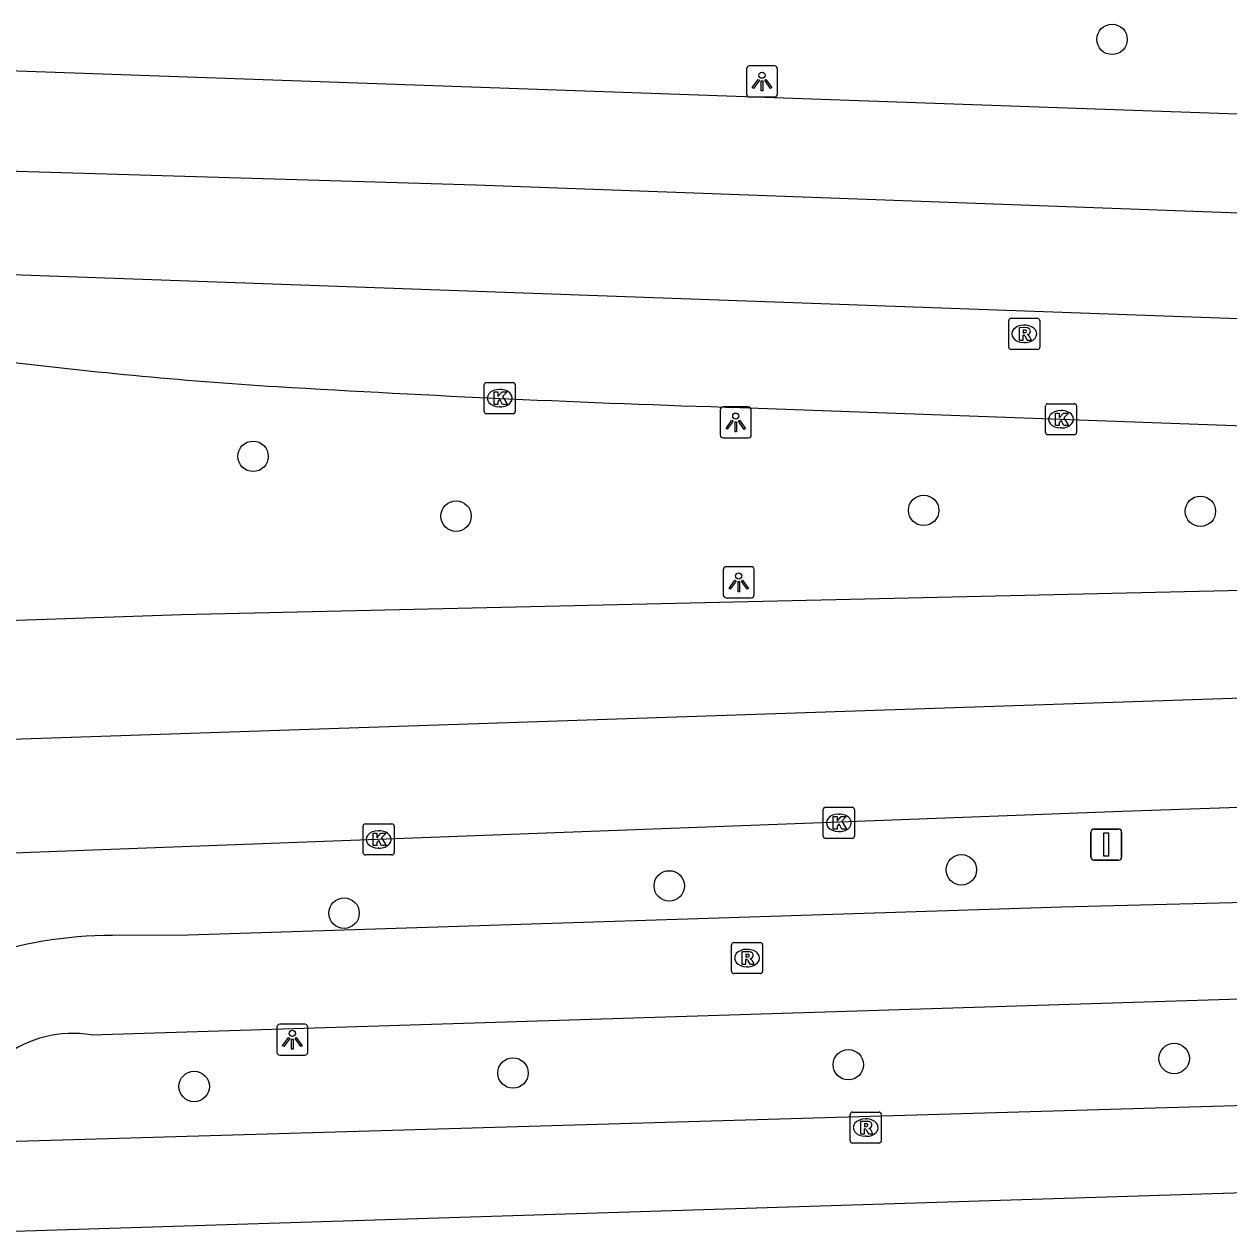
# Model space of a CAD drawing. Extents: x 161084 to 161928, y 385355 to 386522.
# Drawn here: x 161813.39 to 161852.11, y 386481.12 to 386519.98 of the extents above; entities that cross this region are included whole.
import ezdxf

# ---------------------------------------------------------------- set-up
doc = ezdxf.new("R2010")
doc.units = 0
for name, color, linetype in [('IMGEO_Boom', 7, 'Continuous'), ('IMGEO_Fietspad_gesloten', 7, 'Continuous'), ('IMGEO_Kolk', 7, 'Continuous'), ('IMGEO_Lichtpunt', 7, 'Continuous'), ('IMGEO_OVBaan_gesloten', 7, 'Continuous'), ('IMGEO_Rijbaan_regionaal_gesloten', 7, 'Continuous'), ('IMGEO_Rioolput', 7, 'Continuous'), ('IMGEO_Verkeersbordpaal', 7, 'Continuous'), ('IMGEO_Voetpad_open', 7, 'Continuous')]:
    doc.layers.add(name, color=color, linetype=linetype)

msp = doc.modelspace()

# ---------------------------------------------------------------- linework, layer by layer
at = {"layer": 'IMGEO_Boom'}
for centre in [(161848.353, 386519.486), (161820.746, 386506.084), (161827.27, 386504.162), (161842.298, 386504.347), (161851.192, 386504.317), (161843.51, 386492.793), (161834.121, 386492.277), (161823.67, 386491.4), (161850.348, 386486.728), (161839.876, 386486.529), (161829.099, 386486.262), (161818.851, 386485.829)]:
    msp.add_circle(centre, 0.489, dxfattribs=at)
at = {"layer": 'IMGEO_Fietspad_gesloten'}
for points in [[(161865.716, 386492.073), (161846.741, 386491.595), (161818.664, 386490.698), (161816.227, 386490.685)], [(161815.546, 386487.489), (161866.14, 386489.071)]]:
    msp.add_lwpolyline(points, dxfattribs=at)
for centre, radius, start, end in [((161816.24, 386477.019), 13.666, 90.0546, 108.9289), ((161814.953, 386483.858), 3.679, 80.7309, 173.7387)]:
    msp.add_arc(centre, radius, start, end, dxfattribs=at)
at = {"layer": 'IMGEO_Kolk'}
for p, q in [((161828.173, 386507.528), (161828.173, 386508.38)), ((161828.248, 386508.454), (161829.1, 386508.454)), ((161828.661, 386508.234), (161828.686, 386508.234)), ((161829.174, 386508.38), (161829.174, 386507.528)), ((161846.288, 386507.776), (161847.14, 386507.776)), ((161829.1, 386507.454), (161828.248, 386507.454)), ((161828.684, 386507.674), (161828.659, 386507.674)), ((161846.213, 386506.85), (161846.213, 386507.702)), ((161846.701, 386507.556), (161846.726, 386507.556)), ((161847.214, 386507.702), (161847.214, 386506.85)), ((161846.724, 386506.996), (161846.699, 386506.996)), ((161847.14, 386506.776), (161846.288, 386506.776)), ((161839.071, 386493.878), (161839.071, 386494.73)), ((161839.146, 386494.804), (161839.998, 386494.804)), ((161839.559, 386494.584), (161839.584, 386494.584)), ((161840.072, 386494.73), (161840.072, 386493.878)), ((161824.28, 386493.344), (161824.28, 386494.196)), ((161824.355, 386494.27), (161825.207, 386494.27)), ((161825.281, 386494.196), (161825.281, 386493.344)), ((161824.768, 386494.05), (161824.793, 386494.05)), ((161839.998, 386493.804), (161839.146, 386493.804)), ((161839.582, 386494.024), (161839.557, 386494.024)), ((161824.791, 386493.49), (161824.766, 386493.49)), ((161825.207, 386493.27), (161824.355, 386493.27))]:
    msp.add_line(p, q, dxfattribs=at)
for points in [[(161828.173, 386507.528), (161828.173, 386508.38)], [(161828.248, 386508.454), (161829.1, 386508.454)], [(161828.494, 386508.154), (161828.617, 386508.154), (161828.617, 386508.003), (161828.747, 386508.154), (161828.911, 386508.154), (161828.765, 386508.003), (161828.918, 386507.754), (161828.766, 386507.754), (161828.681, 386507.918), (161828.617, 386507.851), (161828.617, 386507.754), (161828.494, 386507.754), (161828.494, 386508.154)], [(161829.174, 386508.38), (161829.174, 386507.528)], [(161846.288, 386507.776), (161847.14, 386507.776)], [(161829.1, 386507.454), (161828.248, 386507.454)], [(161846.213, 386506.85), (161846.213, 386507.702)], [(161846.534, 386507.476), (161846.657, 386507.476), (161846.657, 386507.325), (161846.787, 386507.476), (161846.951, 386507.476), (161846.805, 386507.325), (161846.958, 386507.076), (161846.806, 386507.076), (161846.721, 386507.24), (161846.657, 386507.173), (161846.657, 386507.076), (161846.534, 386507.076), (161846.534, 386507.476)], [(161847.214, 386507.702), (161847.214, 386506.85)], [(161847.14, 386506.776), (161846.288, 386506.776)], [(161839.071, 386493.878), (161839.071, 386494.73)], [(161839.146, 386494.804), (161839.998, 386494.804)], [(161840.072, 386494.73), (161840.072, 386493.878)], [(161824.28, 386493.344), (161824.28, 386494.196)], [(161824.355, 386494.27), (161825.207, 386494.27)], [(161825.281, 386494.196), (161825.281, 386493.344)], [(161839.392, 386494.504), (161839.515, 386494.504), (161839.515, 386494.353), (161839.645, 386494.504), (161839.809, 386494.504), (161839.663, 386494.353), (161839.816, 386494.104), (161839.664, 386494.104), (161839.579, 386494.268), (161839.515, 386494.201), (161839.515, 386494.104), (161839.392, 386494.104), (161839.392, 386494.504)], [(161824.601, 386493.97), (161824.724, 386493.97), (161824.724, 386493.819), (161824.854, 386493.97), (161825.018, 386493.97), (161824.872, 386493.819), (161825.025, 386493.57), (161824.873, 386493.57), (161824.788, 386493.734), (161824.724, 386493.667), (161824.724, 386493.57), (161824.601, 386493.57), (161824.601, 386493.97)], [(161839.998, 386493.804), (161839.146, 386493.804)], [(161825.207, 386493.27), (161824.355, 386493.27)]]:
    msp.add_lwpolyline(points, dxfattribs=at)
for centre, start, end in [((161828.25, 386508.378), 91.552, 178.448), ((161828.25, 386508.378), 91.552, 178.448), ((161829.098, 386508.378), 1.552, 88.448), ((161829.098, 386508.378), 1.552, 88.448), ((161846.29, 386507.7), 91.552, 178.448), ((161846.29, 386507.7), 91.552, 178.448), ((161847.138, 386507.7), 1.552, 88.448), ((161847.138, 386507.7), 1.552, 88.448), ((161828.25, 386507.53), 181.552, 268.448), ((161828.25, 386507.53), 181.552, 268.448), ((161829.098, 386507.53), 271.552, 358.448), ((161829.098, 386507.53), 271.552, 358.448), ((161846.29, 386506.852), 181.552, 268.448), ((161846.29, 386506.852), 181.552, 268.448), ((161847.138, 386506.852), 271.552, 358.448), ((161847.138, 386506.852), 271.552, 358.448), ((161839.148, 386494.728), 91.552, 178.448), ((161839.148, 386494.728), 91.552, 178.448), ((161839.996, 386494.728), 1.552, 88.448), ((161839.996, 386494.728), 1.552, 88.448), ((161824.357, 386494.194), 91.552, 178.448), ((161824.357, 386494.194), 91.552, 178.448), ((161825.205, 386494.194), 1.552, 88.448), ((161825.205, 386494.194), 1.552, 88.448), ((161839.148, 386493.88), 181.552, 268.448), ((161839.148, 386493.88), 181.552, 268.448), ((161839.996, 386493.88), 271.552, 358.448), ((161839.996, 386493.88), 271.552, 358.448), ((161824.357, 386493.346), 181.552, 268.448), ((161824.357, 386493.346), 181.552, 268.448), ((161825.205, 386493.346), 271.552, 358.448), ((161825.205, 386493.346), 271.552, 358.448)]:
    msp.add_arc(centre, 0.0765, start, end, dxfattribs=at)
for centre, major_axis, ratio, start_param, end_param in [((161828.66, 386507.954), (-0.387, 0.002), 0.722429, 4.712389, 7.853982), ((161828.685, 386507.954), (-0.39, 0.002), 0.717154, 1.570796, 4.712389), ((161846.7, 386507.276), (-0.387, 0.002), 0.722429, 4.712389, 7.853982), ((161846.725, 386507.276), (-0.39, 0.002), 0.717154, 1.570796, 4.712389), ((161839.558, 386494.304), (-0.387, 0.002), 0.722429, 4.712389, 7.853982), ((161839.583, 386494.304), (-0.39, 0.002), 0.717154, 1.570796, 4.712389), ((161824.767, 386493.77), (-0.387, 0.002), 0.722429, 4.712389, 7.853982), ((161824.792, 386493.77), (-0.39, 0.002), 0.717154, 1.570796, 4.712389)]:
    msp.add_ellipse(centre, major_axis=major_axis, ratio=ratio, start_param=start_param, end_param=end_param, dxfattribs=at)
at = {"layer": 'IMGEO_Lichtpunt'}
for p, q in [((161837.506, 386518.632), (161836.698, 386518.632)), ((161837.506, 386518.632), (161836.698, 386518.632)), ((161836.604, 386518.537), (161836.604, 386517.73)), ((161836.604, 386518.537), (161836.604, 386517.73)), ((161837.6, 386517.73), (161837.6, 386518.537)), ((161837.6, 386517.73), (161837.6, 386518.537)), ((161836.698, 386517.636), (161837.506, 386517.636)), ((161836.698, 386517.636), (161837.506, 386517.636)), ((161835.76, 386507.579), (161835.76, 386506.772)), ((161835.76, 386507.579), (161835.76, 386506.772)), ((161836.662, 386507.674), (161835.854, 386507.674)), ((161836.662, 386507.674), (161835.854, 386507.674)), ((161836.756, 386506.772), (161836.756, 386507.579)), ((161836.756, 386506.772), (161836.756, 386507.579)), ((161835.854, 386506.678), (161836.662, 386506.678)), ((161835.854, 386506.678), (161836.662, 386506.678)), ((161835.855, 386502.44), (161835.855, 386501.633)), ((161835.855, 386502.44), (161835.855, 386501.633)), ((161836.757, 386502.535), (161835.949, 386502.535)), ((161836.757, 386502.535), (161835.949, 386502.535)), ((161836.851, 386501.633), (161836.851, 386502.44)), ((161836.851, 386501.633), (161836.851, 386502.44)), ((161835.949, 386501.539), (161836.757, 386501.539)), ((161835.949, 386501.539), (161836.757, 386501.539)), ((161821.509, 386487.737), (161821.509, 386486.93)), ((161821.509, 386487.737), (161821.509, 386486.93)), ((161822.411, 386487.832), (161821.603, 386487.832)), ((161822.411, 386487.832), (161821.603, 386487.832)), ((161822.505, 386486.93), (161822.505, 386487.737)), ((161822.505, 386486.93), (161822.505, 386487.737)), ((161821.603, 386486.836), (161822.411, 386486.836)), ((161821.603, 386486.836), (161822.411, 386486.836))]:
    msp.add_line(p, q, dxfattribs=at)
for points in [[(161836.978, 386518.201), (161837.017, 386518.173), (161836.829, 386517.911), (161836.791, 386517.938), (161836.978, 386518.201)], [(161837.08, 386518.153), (161837.127, 386518.153), (161837.127, 386517.831), (161837.08, 386517.831), (161837.08, 386518.153)], [(161837.19, 386518.173), (161837.228, 386518.2), (161837.415, 386517.938), (161837.376, 386517.91), (161837.19, 386518.173)], [(161836.134, 386507.243), (161836.173, 386507.215), (161835.985, 386506.953), (161835.947, 386506.98), (161836.134, 386507.243)], [(161836.236, 386507.195), (161836.283, 386507.195), (161836.283, 386506.873), (161836.236, 386506.873), (161836.236, 386507.195)], [(161836.346, 386507.215), (161836.384, 386507.242), (161836.571, 386506.98), (161836.532, 386506.952), (161836.346, 386507.215)], [(161836.229, 386502.104), (161836.268, 386502.076), (161836.08, 386501.814), (161836.042, 386501.841), (161836.229, 386502.104)], [(161836.331, 386502.056), (161836.378, 386502.056), (161836.378, 386501.734), (161836.331, 386501.734), (161836.331, 386502.056)], [(161836.441, 386502.076), (161836.479, 386502.103), (161836.666, 386501.841), (161836.627, 386501.813), (161836.441, 386502.076)], [(161821.883, 386487.401), (161821.922, 386487.373), (161821.734, 386487.111), (161821.696, 386487.138), (161821.883, 386487.401)], [(161821.985, 386487.353), (161822.032, 386487.353), (161822.032, 386487.031), (161821.985, 386487.031), (161821.985, 386487.353)], [(161822.095, 386487.373), (161822.133, 386487.4), (161822.32, 386487.138), (161822.281, 386487.11), (161822.095, 386487.373)]]:
    msp.add_lwpolyline(points, dxfattribs=at)
for centre in [(161837.103, 386518.335), (161836.259, 386507.377), (161836.354, 386502.238), (161822.008, 386487.535)]:
    msp.add_circle(centre, 0.0994, dxfattribs=at)
for centre, start, end in [((161836.698, 386518.537), 90, 180), ((161836.698, 386518.537), 90, 180), ((161837.506, 386518.537), 0, 90), ((161837.506, 386518.537), 0, 90), ((161836.698, 386517.73), 180, 270), ((161836.698, 386517.73), 180, 270), ((161837.506, 386517.73), 270, 0), ((161837.506, 386517.73), 270, 360), ((161835.854, 386507.579), 90, 180), ((161835.854, 386507.579), 90, 180), ((161836.662, 386507.579), 0, 90), ((161836.662, 386507.579), 0, 90), ((161835.854, 386506.772), 180, 270), ((161835.854, 386506.772), 180, 270), ((161836.662, 386506.772), 270, 0), ((161836.662, 386506.772), 270, 360), ((161835.949, 386502.44), 90, 180), ((161835.949, 386502.44), 90, 180), ((161836.757, 386502.44), 0, 90), ((161836.757, 386502.44), 0, 90), ((161835.949, 386501.633), 180, 270), ((161835.949, 386501.633), 180, 270), ((161836.757, 386501.633), 270, 0), ((161836.757, 386501.633), 270, 360), ((161821.603, 386487.737), 90, 180), ((161821.603, 386487.737), 90, 180), ((161822.411, 386487.737), 0, 90), ((161822.411, 386487.737), 0, 90), ((161821.603, 386486.93), 180, 270), ((161821.603, 386486.93), 180, 270), ((161822.411, 386486.93), 270, 0), ((161822.411, 386486.93), 270, 360)]:
    msp.add_arc(centre, 0.0946, start, end, dxfattribs=at)
at = {"layer": 'IMGEO_OVBaan_gesloten'}
for points in [[(161781.483, 386499.728), (161818.448, 386501.002), (161865.636, 386502.078)], [(161869.118, 386498.87), (161783, 386495.974), (161632.308, 386490.629), (161540.956, 386487.327), (161514.225, 386486.399)], [(161865.711, 386495.253), (161864.004, 386495.189), (161848.673, 386494.673), (161836.748, 386494.218), (161807.028, 386493.106), (161790.121, 386492.546), (161785.969, 386492.332), (161781.92, 386492.209)]]:
    msp.add_lwpolyline(points, dxfattribs=at)
at = {"layer": 'IMGEO_Rijbaan_regionaal_gesloten'}
for points in [[(161868.796, 386513.304), (161827.9, 386514.799), (161812.062, 386515.267), (161798.737, 386516.675), (161786.794, 386518.556)], [(161811.034, 386518.547), (161868.792, 386516.517)], [(161792.896, 386513.379), (161811.505, 386511.978), (161837.5, 386511.046), (161853.008, 386510.49), (161868.801, 386510.094)], [(161836.386, 386507.652), (161868.806, 386506.471)]]:
    msp.add_lwpolyline(points, dxfattribs=at)
for centre, radius, start, end in [((161831.224, 386660.643), 152.627, 262.87335, 266.35267), ((161852.587, 387029.491), 522.091, 266.58809, 268.22181)]:
    msp.add_arc(centre, radius, start, end, dxfattribs=at)
at = {"layer": 'IMGEO_Rioolput'}
for p, q in [((161845.105, 386510.52), (161845.957, 386510.52)), ((161845.03, 386509.594), (161845.03, 386510.446)), ((161845.518, 386510.3), (161845.543, 386510.3)), ((161846.031, 386510.446), (161846.031, 386509.594)), ((161845.541, 386509.74), (161845.516, 386509.74)), ((161845.957, 386509.52), (161845.105, 386509.52)), ((161836.122, 386489.531), (161836.122, 386490.383)), ((161836.197, 386490.457), (161837.049, 386490.457)), ((161837.123, 386490.383), (161837.123, 386489.531)), ((161836.61, 386490.237), (161836.635, 386490.237)), ((161836.633, 386489.677), (161836.608, 386489.677)), ((161837.049, 386489.457), (161836.197, 386489.457)), ((161839.936, 386484.081), (161839.936, 386484.933)), ((161840.011, 386485.007), (161840.863, 386485.007)), ((161840.937, 386484.933), (161840.937, 386484.081)), ((161840.424, 386484.787), (161840.449, 386484.787)), ((161840.447, 386484.227), (161840.422, 386484.227)), ((161840.863, 386484.007), (161840.011, 386484.007))]:
    msp.add_line(p, q, dxfattribs=at)
for points in [[(161845.105, 386510.52), (161845.957, 386510.52)], [(161845.03, 386509.594), (161845.03, 386510.446)], [(161845.619, 386510.218), (161845.367, 386510.22), (161845.367, 386509.82)], [(161845.545, 386510.139), (161845.491, 386510.139), (161845.491, 386510.058)], [(161846.031, 386510.446), (161846.031, 386509.594)], [(161845.367, 386509.82), (161845.491, 386509.82), (161845.491, 386509.982), (161845.502, 386509.982)], [(161845.491, 386510.058), (161845.543, 386510.058)], [(161845.549, 386509.953), (161845.62, 386509.82), (161845.76, 386509.82), (161845.695, 386509.946)], [(161845.957, 386509.52), (161845.105, 386509.52)], [(161836.122, 386489.531), (161836.122, 386490.383)], [(161836.197, 386490.457), (161837.049, 386490.457)], [(161837.123, 386490.383), (161837.123, 386489.531)], [(161836.711, 386490.155), (161836.459, 386490.157), (161836.459, 386489.757)], [(161836.459, 386489.757), (161836.583, 386489.757), (161836.583, 386489.919), (161836.594, 386489.919)], [(161836.637, 386490.076), (161836.583, 386490.076), (161836.583, 386489.995)], [(161836.583, 386489.995), (161836.635, 386489.995)], [(161836.641, 386489.89), (161836.712, 386489.757), (161836.852, 386489.757), (161836.787, 386489.883)], [(161837.049, 386489.457), (161836.197, 386489.457)], [(161839.936, 386484.081), (161839.936, 386484.933)], [(161840.011, 386485.007), (161840.863, 386485.007)], [(161840.937, 386484.933), (161840.937, 386484.081)], [(161840.525, 386484.705), (161840.273, 386484.707), (161840.273, 386484.307)], [(161840.273, 386484.307), (161840.397, 386484.307), (161840.397, 386484.469), (161840.408, 386484.469)], [(161840.451, 386484.626), (161840.397, 386484.626), (161840.397, 386484.545)], [(161840.397, 386484.545), (161840.449, 386484.545)], [(161840.455, 386484.44), (161840.526, 386484.307), (161840.666, 386484.307), (161840.601, 386484.433)], [(161840.863, 386484.007), (161840.011, 386484.007)]]:
    msp.add_lwpolyline(points, dxfattribs=at)
for centre, radius, start, end in [((161845.107, 386510.444), 0.0765, 91.552, 178.448), ((161845.107, 386510.444), 0.0765, 91.552, 178.448), ((161845.955, 386510.444), 0.0765, 1.552, 88.448), ((161845.955, 386510.444), 0.0765, 1.552, 88.448), ((161845.527, 386510.247), 0.19, 274.7715, 282.9687), ((161845.551, 386510.043), 0.0964, 77.0061, 93.1865), ((161845.565, 386510.1), 0.0378, 276.6634, 79.6772), ((161845.618, 386510.108), 0.109, 350.3612, 89.416), ((161845.616, 386510.108), 0.112, 277.5842, 350.9817), ((161845.501, 386509.929), 0.0533, 26.0293, 88.6989), ((161845.6, 386509.893), 0.108, 29.5134, 73.7905), ((161845.107, 386509.596), 0.0765, 181.552, 268.448), ((161845.107, 386509.596), 0.0765, 181.552, 268.448), ((161845.955, 386509.596), 0.0765, 271.552, 358.448), ((161845.955, 386509.596), 0.0765, 271.552, 358.448), ((161836.199, 386490.381), 0.0765, 91.552, 178.448), ((161836.199, 386490.381), 0.0765, 91.552, 178.448), ((161837.047, 386490.381), 0.0765, 1.552, 88.448), ((161837.047, 386490.381), 0.0765, 1.552, 88.448), ((161836.593, 386489.866), 0.0533, 26.0293, 88.6989), ((161836.619, 386490.184), 0.19, 274.7715, 282.9687), ((161836.643, 386489.98), 0.0964, 77.0061, 93.1865), ((161836.657, 386490.037), 0.0378, 276.6634, 79.6772), ((161836.71, 386490.045), 0.109, 350.3612, 89.416), ((161836.708, 386490.045), 0.112, 277.5842, 350.9817), ((161836.692, 386489.83), 0.108, 29.5134, 73.7905), ((161836.199, 386489.533), 0.0765, 181.552, 268.448), ((161836.199, 386489.533), 0.0765, 181.552, 268.448), ((161837.047, 386489.533), 0.0765, 271.552, 358.448), ((161837.047, 386489.533), 0.0765, 271.552, 358.448), ((161840.013, 386484.931), 0.0765, 91.552, 178.448), ((161840.013, 386484.931), 0.0765, 91.552, 178.448), ((161840.861, 386484.931), 0.0765, 1.552, 88.448), ((161840.861, 386484.931), 0.0765, 1.552, 88.448), ((161840.407, 386484.416), 0.0533, 26.0293, 88.6989), ((161840.433, 386484.734), 0.19, 274.7715, 282.9687), ((161840.457, 386484.53), 0.0964, 77.0061, 93.1865), ((161840.471, 386484.587), 0.0378, 276.6634, 79.6772), ((161840.524, 386484.595), 0.109, 350.3612, 89.416), ((161840.522, 386484.595), 0.112, 277.5842, 350.9817), ((161840.506, 386484.38), 0.108, 29.5134, 73.7905), ((161840.013, 386484.083), 0.0765, 181.552, 268.448), ((161840.013, 386484.083), 0.0765, 181.552, 268.448), ((161840.861, 386484.083), 0.0765, 271.552, 358.448), ((161840.861, 386484.083), 0.0765, 271.552, 358.448)]:
    msp.add_arc(centre, radius, start, end, dxfattribs=at)
for centre, major_axis, ratio, start_param, end_param in [((161845.517, 386510.02), (-0.387, 0.002), 0.722429, 4.712389, 7.853982), ((161845.542, 386510.02), (-0.39, 0.002), 0.717154, 1.570796, 4.712389), ((161836.609, 386489.957), (-0.387, 0.002), 0.722429, 4.712389, 7.853982), ((161836.634, 386489.957), (-0.39, 0.002), 0.717154, 1.570796, 4.712389), ((161840.423, 386484.507), (-0.387, 0.002), 0.722429, 4.712389, 7.853982), ((161840.448, 386484.507), (-0.39, 0.002), 0.717154, 1.570796, 4.712389)]:
    msp.add_ellipse(centre, major_axis=major_axis, ratio=ratio, start_param=start_param, end_param=end_param, dxfattribs=at)
at = {"layer": 'IMGEO_Verkeersbordpaal'}
for p, q in [((161847.669, 386493.203), (161847.669, 386494.003)), ((161847.669, 386494.003), (161847.669, 386493.203)), ((161847.769, 386494.103), (161848.559, 386494.103)), ((161848.559, 386494.103), (161847.769, 386494.103)), ((161848.659, 386494.003), (161848.659, 386493.203)), ((161848.659, 386493.203), (161848.659, 386494.003)), ((161848.559, 386493.103), (161847.769, 386493.103)), ((161847.769, 386493.103), (161848.559, 386493.103))]:
    msp.add_line(p, q, dxfattribs=at)
msp.add_lwpolyline([(161848.089, 386493.978), (161848.239, 386493.978), (161848.239, 386493.228), (161848.089, 386493.228), (161848.089, 386493.978)], dxfattribs=at)
for centre, start, end in [((161847.769, 386494.003), 90, 180), ((161847.769, 386494.003), 90, 180), ((161848.559, 386494.003), 0, 90), ((161848.559, 386494.003), 360, 90), ((161847.769, 386493.203), 180, 270), ((161847.769, 386493.203), 180, 270), ((161848.559, 386493.203), 270, 0), ((161848.559, 386493.203), 270, 0)]:
    msp.add_arc(centre, 0.1, start, end, dxfattribs=at)
at = {"layer": 'IMGEO_Voetpad_open'}
for points in [[(161811.3, 386484.013), (161866.23, 386485.622), (161866.14, 386489.071)], [(161811.359, 386481.125), (161864.185, 386482.79), (161875.747, 386483.075)]]:
    msp.add_lwpolyline(points, dxfattribs=at)

doc.saveas('drawing.dxf')
